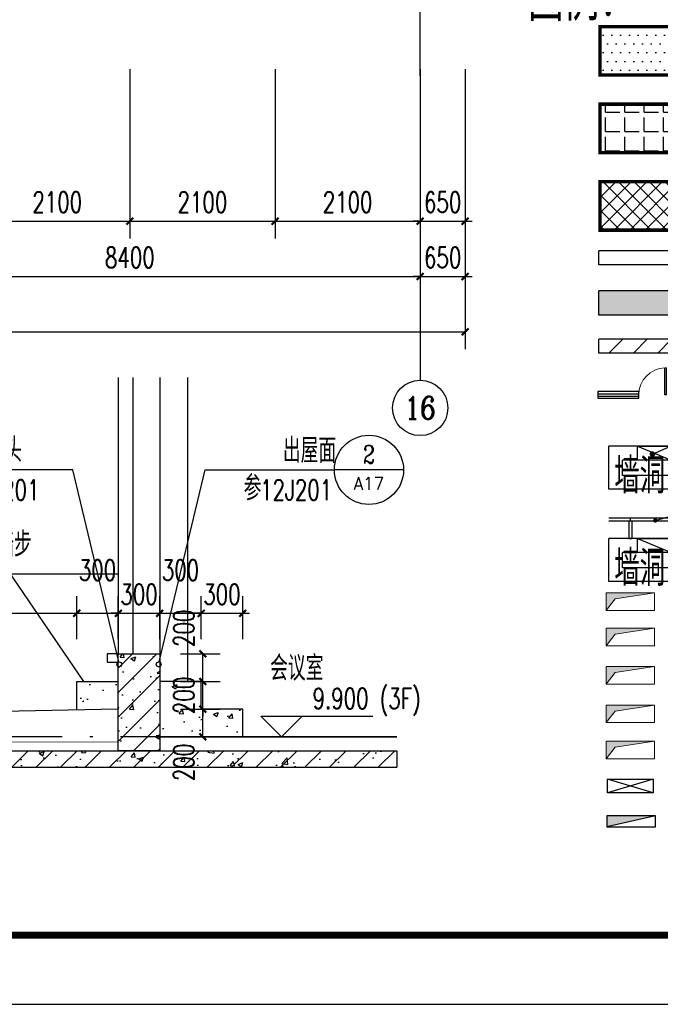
# Model space of a CAD drawing. Extents: x 797781 to 1255204, y 21234 to 1024248.
# Tile 360 of 656: x 983115 to 992381, y 350600 to 364838. Entities that reach past the tile are written whole.
import ezdxf
from ezdxf.enums import TextEntityAlignment as Align

# ---------------------------------------------------------------- set-up
doc = ezdxf.new("R2010")
doc.units = 0
doc.header["$LTSCALE"] = 1000
doc.header["$MEASUREMENT"] = 0
doc.linetypes.add('230303生产综合楼-平面图_t8$0$DASH', pattern=[0.35, 0.25, -0.1])
doc.linetypes.add('230303生产综合楼-平面图_t8$0$DOTE', pattern=[2.42, 2, -0.2, 0.02, -0.2])
for name, color, linetype in [('230303生产综合楼-平面图_t8$0$3T_WOOD', 21, 'Continuous'), ('230303生产综合楼-平面图_t8$0$A-看线', 115, 'Continuous'), ('230303生产综合楼-平面图_t8$0$AXIS', 3, 'Continuous'), ('230303生产综合楼-平面图_t8$0$AXIS_TEXT', 7, 'Continuous'), ('230303生产综合楼-平面图_t8$0$DIM_ELEV', 3, 'Continuous'), ('230303生产综合楼-平面图_t8$0$DIM_IDEN', 3, 'Continuous'), ('230303生产综合楼-平面图_t8$0$DIM_LEAD', 3, 'Continuous'), ('230303生产综合楼-平面图_t8$0$DIM_SYMB', 3, 'Continuous'), ('230303生产综合楼-平面图_t8$0$DOTE', 1, '230303生产综合楼-平面图_t8$0$DOTE'), ('230303生产综合楼-平面图_t8$0$LY_MC_section A_A$0$A31----(18)', 140, 'Continuous'), ('230303生产综合楼-平面图_t8$0$PUB_DIM', 3, 'Continuous'), ('230303生产综合楼-平面图_t8$0$PUB_HATCH', 8, 'Continuous'), ('230303生产综合楼-平面图_t8$0$PUB_TEXT', 7, 'Continuous'), ('230303生产综合楼-平面图_t8$0$PUB_TITLE', 4, 'Continuous'), ('230303生产综合楼-平面图_t8$0$SURFACE', 6, 'Continuous'), ('230303生产综合楼-平面图_t8$0$VPIPE-消防', 1, 'Continuous'), ('230303生产综合楼-平面图_t8$0$WALL', 40, 'Continuous'), ('230303生产综合楼-平面图_t8$0$WALL-MOVE', 6, 'Continuous'), ('230303生产综合楼-平面图_t8$0$板洞', 6, 'Continuous'), ('230303生产综合楼-平面图_t8$0$通风条件', 60, 'Continuous'), ('AXIS_TEXT', 7, 'Continuous'), ('CURTWALL', 4, 'Continuous'), ('EQUIP_消火栓', 7, 'Continuous'), ('PUB_HATCH', 8, 'Continuous'), ('WINDOW', 4, 'Continuous')]:
    doc.layers.add(name, color=color, linetype=linetype)
doc.layers.add('230303生产综合楼-平面图_t8$0$A-HOLE', color=75, linetype='Continuous', lineweight=18)
doc.styles.add('230303生产综合楼-平面图_t8$0$_TCH_AXIS', font='COMPLEX', dxfattribs={"bigfont": 'GBCBIG'})
doc.styles.add('230303生产综合楼-平面图_t8$0$_TCH_DIM', font='SIMPLEX', dxfattribs={"bigfont": 'GBCBIG'})
doc.styles.add('230303生产综合楼-平面图_T8$0$_TCH_DIM_T3', font='SIMPLEX', dxfattribs={"width": 0.705882, "bigfont": 'GBCBIG'})
doc.styles.add('230303生产综合楼-平面图_t8$0$_TCH_LABEL', font='COMPLEX', dxfattribs={"bigfont": 'GBCBIG'})
doc.styles.add('COMPLEX', font='COMPLEX')
doc.dimstyles.new('230303生产综合楼-平面图_T8$0$_TCH_ARCH&&100', dxfattribs={"dimtxt": 297.5, "dimasz": 100, "dimexe": 250, "dimexo": 300, "dimgap": 126.25, "dimtad": 1, "dimdec": 0, "dimzin": 0, "dimdsep": 46, "dimtxsty": '230303生产综合楼-平面图_T8$0$_TCH_DIM_T3', "dimblk": '230303生产综合楼-平面图_t8$0$_ArchTick', "dimcen": 0.09, "dimclrt": 7, "dimazin": 2, "dimtfac": 1, "dimtdec": 0, "dimtix": 1, "dimtmove": 2, "dimatfit": 3, "dimfxl": 1, "dimtolj": 1, "dimtzin": 0, "dimarcsym": 0})
doc.dimstyles.new('230303生产综合楼-平面图_T8$0$_TCH_ARCH&&50', dxfattribs={"dimtxt": 148.75, "dimasz": 50, "dimexe": 125, "dimexo": 150, "dimgap": 63.125, "dimtad": 1, "dimdec": 0, "dimzin": 0, "dimdsep": 46, "dimtxsty": '230303生产综合楼-平面图_T8$0$_TCH_DIM_T3', "dimblk": '230303生产综合楼-平面图_t8$0$_ArchTick', "dimcen": 0.09, "dimclrt": 7, "dimazin": 2, "dimtfac": 1, "dimtdec": 0, "dimtix": 1, "dimtmove": 2, "dimatfit": 3, "dimfxl": 1, "dimtolj": 1, "dimtzin": 0, "dimarcsym": 0})
pattern_1 = [(50, (-300, 0), (358.63009, -31.37607), [37.5, -412.5]), (355, (-300, 0), (-69.37567, 376.09607), [30, -330]), (100.4514, (-270.1, -2.6), (289.25469, 344.71977), [31.8701, -350.57106]), (46.1842, (-300, 100), (533.62052, -82.7595), [56.25, -618.75]), (96.6356, (-255.53, 93.1), (467.33135, 487.05894), [47.80514, -525.8565]), (351.1842, (-300, 100), (467.33097, 487.0593), [45, -495]), (21, (-250, 75), (298.45353, -201.309445), [37.5, -412.5]), (326, (-250, 75), (121.65767, 362.57502), [30, -330]), (71.4514, (-225.13, 58.22), (420.11131, 161.26525), [31.8701, -350.57106]), (37.5, (-300, 0), (6.079928, 166.446927), [0, -326, 0, -335, 0, -331.25]), (7.5, (-300, 0), (131.53477, 197.205856), [0, -191, 0, -318.5, 0, -126.25]), (327.5, (-411.5, 0), (266.911218, -11.277436), [0, -125, 0, -390, 0, -517.5]), (317.5, (-461.5, 0), (291.593085, 50.05249), [0, -162.5, 0, -259, 0, -367.5])]
pattern_2 = [(45, (0, 0), (-88.388348, 88.388348), []), (50, (0, 0), (358.63009, -31.37607), [37.5, -412.5]), (355, (0, 0), (-69.37567, 376.09607), [30, -330]), (100.4514, (29.9, -2.6), (289.25469, 344.71977), [31.8701, -350.57106]), (46.1842, (0, 100), (533.62052, -82.7595), [56.25, -618.75]), (96.6356, (44.47, 93.1), (467.33135, 487.05894), [47.80514, -525.8565]), (351.1842, (0, 100), (467.33097, 487.0593), [45, -495]), (21, (50, 75), (298.45353, -201.309445), [37.5, -412.5]), (326, (50, 75), (121.65767, 362.57502), [30, -330]), (71.4514, (74.87, 58.22), (420.11131, 161.26525), [31.8701, -350.57106]), (37.5, (0, 0), (6.079928, 166.446927), [0, -326, 0, -335, 0, -331.25]), (7.5, (0, 0), (131.53477, 197.205856), [0, -191, 0, -318.5, 0, -126.25]), (327.5, (-111.5, 0), (266.911218, -11.277436), [0, -125, 0, -390, 0, -517.5]), (317.5, (-161.5, 0), (291.593085, 50.05249), [0, -162.5, 0, -259, 0, -367.5])]

# ---------------------------------------------------------------- blocks, each defined once
blk = doc.blocks.new('$TwtSys$00000434')
for p, q in [((-0.5, 0.5), (-0.5, -0.5)), ((-0.5, -0.5), (0.5, 0.5)), ((0.5, 0.5), (-0.5, 0.5)), ((0.5, -0.5), (0.5, 0.5)), ((-0.5, -0.5), (0.5, -0.5))]:
    blk.add_line(p, q)
blk.add_solid([(0.5, -0.5), (0.5, 0.5), (-0.5, -0.5)])
blk = doc.blocks.new('$DorLib2D$00000001')
for p, q in [((0.45, 0.975), (0.5, 0.975)), ((0.45, 0), (0.45, 0.975)), ((0.5, 0), (0.5, 0.975)), ((0.5, 0), (0.45, 0))]:
    blk.add_line(p, q)
at = {"lineweight": 13}
blk.add_arc((0.475, 0), 0.975, 91.4693, 180, dxfattribs=at)
blk = doc.blocks.new('230303生产综合楼-平面图_t8$0$TL')
at = {"layer": '230303生产综合楼-平面图_t8$0$PUB_HATCH'}
for points in [[(982058, -27445), (980506, -27445), (980506, -27795), (982058, -27795)], [(980612, -31813), (981312, -31813), (980745, -31901), (980612, -32067)], [(980612, -32325), (981312, -32325), (980745, -32412), (980612, -32579)], [(980612, -32876), (981312, -32876), (980745, -32964), (980612, -33131)], [(980612, -33435), (981312, -33435), (980745, -33522), (980612, -33689)], [(980612, -33958), (981312, -33958), (980745, -34045), (980612, -34212)]]:
    blk.add_hatch(color=256, dxfattribs=at).paths.add_polyline_path(points)
h = blk.add_hatch(dxfattribs=at)
h.set_pattern_fill('普通砖', color=256, scale=100, style=0)
h.set_pattern_definition([(45, (0, 179.5), (-176.776766, 176.776766), [])])
h.paths.add_polyline_path([(982058, -28145), (980506, -28145), (980506, -28345), (982058, -28345)])
at = {"layer": 'PUB_HATCH'}
h = blk.add_hatch(dxfattribs=at)
h.set_pattern_fill('DOTS', color=256, scale=80)
h.set_pattern_definition([(0, (0, 0), (63.5, 127), [0, -127])])
h.paths.add_polyline_path([(980522, -23624), (981821, -23624), (981821, -24325), (980522, -24325)])
h = blk.add_hatch(dxfattribs=at)
h.set_pattern_fill('ANGLE', color=256, scale=80)
h.set_pattern_definition([(0, (0, 0), (0, 279.4), [203.2, -76.2]), (90, (0, 0), (-279.4, 2e-14), [203.2, -76.2])])
h.paths.add_polyline_path([(980522, -24745), (981821, -24745), (981821, -25446), (980522, -25446)])
h = blk.add_hatch(dxfattribs=at)
h.set_pattern_fill('ANSI37', color=256, scale=100)
h.set_pattern_definition([(45, (0, 944.73), (-112.253202, 112.253202), []), (135, (0, 944.73), (-112.253202, -112.253202), [])])
h.paths.add_polyline_path([(980522, -25866), (981821, -25866), (981821, -26567), (980522, -26567)])
at = {"layer": '230303生产综合楼-平面图_t8$0$3T_WOOD'}
blk.add_lwpolyline([(980965, -30778), (980965, -30728)], dxfattribs=at)
blk.add_lwpolyline([(980940, -31028), (980990, -31028), (980990, -30778), (980940, -30778)], close=True, dxfattribs=at)
at = {"layer": '230303生产综合楼-平面图_t8$0$A-HOLE'}
for points in [[(981312, -31813), (980745, -31901), (980612, -32067), (980612, -31813), (981312, -31813), (981312, -32067), (980612, -32067)], [(981312, -32325), (980745, -32412), (980612, -32579), (980612, -32325), (981312, -32325), (981312, -32579), (980612, -32579)], [(981312, -32876), (980745, -32964), (980612, -33131), (980612, -32876), (981312, -32876), (981312, -33131), (980612, -33131)], [(981312, -33435), (980745, -33522), (980612, -33689), (980612, -33435), (981312, -33435), (981312, -33689), (980612, -33689)], [(981312, -33958), (980745, -34045), (980612, -34212), (980612, -33958), (981312, -33958), (981312, -34212), (980612, -34212)]]:
    blk.add_lwpolyline(points, dxfattribs=at)
at = {"layer": '230303生产综合楼-平面图_t8$0$DIM_LEAD'}
for p, q in [((981282, -29806), (981784, -29583)), ((981323, -30765), (981819, -30627))]:
    blk.add_line(p, q, dxfattribs=at)
for points, const_width in [([(981263, -29814, 1), (981300, -29798, 1)], 40), ([(981308, -30769, 1), (981338, -30761, 1)], 32)]:
    blk.add_lwpolyline(points, format="xyb", close=True, dxfattribs=dict(at, const_width=const_width))
at = {"layer": '230303生产综合楼-平面图_t8$0$PUB_HATCH', "color": 2, "linetype": '230303生产综合楼-平面图_t8$0$DASH', "const_width": 50}
for points in [[(980522, -23624), (981821, -23624), (981821, -24325), (980522, -24325)], [(980522, -24745), (981821, -24745), (981821, -25446), (980522, -25446)], [(980522, -25866), (981821, -25866), (981821, -26567), (980522, -26567)]]:
    blk.add_lwpolyline(points, close=True, dxfattribs=at)
at = {"layer": '230303生产综合楼-平面图_t8$0$VPIPE-消防', "ltscale": 1.5}
for p, q in [((981292, -34706), (980632, -34506)), ((981292, -34506), (980632, -34706))]:
    blk.add_line(p, q, dxfattribs=at)
blk.add_lwpolyline([(981292, -34706), (980632, -34706), (980632, -34506), (981292, -34506)], close=True, dxfattribs=at)
at = {"layer": '230303生产综合楼-平面图_t8$0$WALL'}
for p, q in [((982058, -26867), (980506, -26867)), ((980506, -27067), (980506, -26867)), ((982058, -27067), (980506, -27067)), ((982058, -27445), (980506, -27445)), ((980506, -27795), (980506, -27445)), ((982058, -27795), (980506, -27795)), ((980651, -30313), (980651, -29692)), ((981919, -29692), (980651, -29692)), ((980851, -30113), (980851, -29892)), ((981719, -29892), (980851, -29892)), ((981719, -30113), (980851, -30113)), ((981919, -30313), (980651, -30313)), ((980651, -31650), (980651, -31028)), ((981919, -31028), (980651, -31028)), ((980851, -31450), (980851, -31228)), ((981719, -31228), (980851, -31228)), ((981719, -31450), (980851, -31450)), ((981919, -31650), (980651, -31650))]:
    blk.add_line(p, q, dxfattribs=at)
at = {"layer": '230303生产综合楼-平面图_t8$0$WALL-MOVE'}
for p, q in [((982058, -28145), (980506, -28145)), ((980506, -28345), (980506, -28145)), ((982058, -28345), (980506, -28345))]:
    blk.add_line(p, q, dxfattribs=at)
at = {"layer": '230303生产综合楼-平面图_t8$0$通风条件'}
for points in [[(981555, -29692), (981555, -29892), (981065, -29892), (981065, -29692)], [(981555, -31028), (981555, -31228), (981065, -31228), (981065, -31028)]]:
    blk.add_lwpolyline(points, close=True, dxfattribs=at)
for points in [[(981065, -29692), (981555, -29892)], [(981065, -31028), (981555, -31228)]]:
    blk.add_lwpolyline(points, dxfattribs=at)
at = {"layer": 'CURTWALL'}
for p, q in [((981083, -28899), (980491, -28899)), ((980491, -28899), (980491, -28999)), ((981083, -28999), (981083, -28899)), ((980491, -28932), (981083, -28932)), ((980491, -28966), (981083, -28966)), ((980491, -28999), (981083, -28999))]:
    blk.add_line(p, q, dxfattribs=at)
for points in [[(980651, -30728), (981919, -30728)], [(981919, -30778), (980651, -30778)]]:
    blk.add_lwpolyline(points, dxfattribs=at)
at = {"layer": 'EQUIP_消火栓', "xscale": -700, "yscale": -160, "zscale": 700, "rotation": 5.9033e-12}
blk.add_blockref('$TwtSys$00000434', (980974, -35116), dxfattribs=at)
at = {"layer": 'WINDOW', "xscale": 400, "yscale": 400, "zscale": 400}
blk.add_blockref('$DorLib2D$00000001', (981283, -28949), dxfattribs=at)
at = {"layer": '230303生产综合楼-平面图_t8$0$PUB_TEXT', "style": '230303生产综合楼-平面图_t8$0$_TCH_DIM'}
for s, height, p in [('图例：', 714.9, (979484, -23541)), ('墙洞', 510.6, (980730, -30375)), ('墙洞', 510.6, (980730, -31711))]:
    blk.add_text(s, height=height, dxfattribs=at).set_placement(p)
blk = doc.blocks.new('230303生产综合楼-平面图_t8$0$_ArchTick')
at = {"color": 0, "linetype": 'ByBlock', "const_width": 0.3}
blk.add_lwpolyline([(-0.5, -0.5), (0.5, 0.5)], dxfattribs=at)
blk = doc.blocks.new('*D6349')
at = {"layer": '230303生产综合楼-平面图_t8$0$PUB_DIM', "color": 0, "lineweight": -2, "transparency": 16777216}
for p, q in [((1007538.5, 179386.1), (1007538.5, 179698.4)), ((1007838.5, 179386.1), (1007838.5, 179698.4)), ((1007538.5, 179573.4), (1007488.5, 179573.4)), ((1007538.5, 179573.4), (1007838.5, 179573.4)), ((1007838.5, 179573.4), (1007888.5, 179573.4))]:
    blk.add_line(p, q, dxfattribs=at)
at = {"layer": 'Defpoints', "color": 0, "transparency": 16777216}
for p in [(1007838.5, 179573.4), (1007538.5, 179236.1), (1007838.5, 179236.1)]:
    blk.add_point(p, dxfattribs=at)
at = {"layer": '230303生产综合楼-平面图_t8$0$PUB_DIM', "color": 0, "lineweight": -2, "transparency": 16777216, "xscale": 50, "yscale": 50, "zscale": 50}
blk.add_blockref('230303生产综合楼-平面图_t8$0$_ArchTick', (1007538.5, 179573.4), dxfattribs=at)
at = {"layer": '230303生产综合楼-平面图_t8$0$PUB_DIM', "color": 0, "lineweight": -2, "transparency": 16777216, "xscale": 50, "yscale": 50, "zscale": 50, "rotation": 180}
blk.add_blockref('230303生产综合楼-平面图_t8$0$_ArchTick', (1007838.5, 179573.4), dxfattribs=at)
at = {"layer": '230303生产综合楼-平面图_t8$0$PUB_DIM', "color": 7, "transparency": 16777216, "insert": (1007688.5, 179710.9), "char_height": 148.75, "attachment_point": 5, "style": '230303生产综合楼-平面图_T8$0$_TCH_DIM_T3'}
blk.add_mtext('\\A1;300', dxfattribs=at)
blk = doc.blocks.new('*D6350')
at = {"layer": '230303生产综合楼-平面图_t8$0$PUB_DIM', "color": 0, "lineweight": -2, "transparency": 16777216}
for p, q in [((1007238.5, 179386.1), (1007238.5, 179698.4)), ((1007538.5, 179386.1), (1007538.5, 179698.4)), ((1007238.5, 179573.4), (1007538.5, 179573.4))]:
    blk.add_line(p, q, dxfattribs=at)
at = {"layer": 'Defpoints', "color": 0, "transparency": 16777216}
for p in [(1007538.5, 179573.4), (1007238.5, 179236.1), (1007538.5, 179236.1)]:
    blk.add_point(p, dxfattribs=at)
at = {"layer": '230303生产综合楼-平面图_t8$0$PUB_DIM', "color": 0, "lineweight": -2, "transparency": 16777216, "xscale": 50, "yscale": 50, "zscale": 50, "rotation": 180}
blk.add_blockref('230303生产综合楼-平面图_t8$0$_ArchTick', (1007238.5, 179573.4), dxfattribs=at)
at = {"layer": '230303生产综合楼-平面图_t8$0$PUB_DIM', "color": 0, "lineweight": -2, "transparency": 16777216, "xscale": 50, "yscale": 50, "zscale": 50}
blk.add_blockref('230303生产综合楼-平面图_t8$0$_ArchTick', (1007538.5, 179573.4), dxfattribs=at)
at = {"layer": '230303生产综合楼-平面图_t8$0$PUB_DIM', "color": 7, "transparency": 16777216, "insert": (1007388.5, 179885.9), "char_height": 148.75, "attachment_point": 5, "style": '230303生产综合楼-平面图_T8$0$_TCH_DIM_T3'}
blk.add_mtext('\\A1;300', dxfattribs=at)
blk = doc.blocks.new('*D6351')
at = {"layer": '230303生产综合楼-平面图_t8$0$PUB_DIM', "color": 0, "lineweight": -2, "transparency": 16777216}
for p, q in [((1006938.5, 179386.1), (1006938.5, 179698.4)), ((1007238.5, 179386.1), (1007238.5, 179698.4)), ((1006938.5, 179573.4), (1006888.5, 179573.4)), ((1006938.5, 179573.4), (1007238.5, 179573.4)), ((1007238.5, 179573.4), (1007288.5, 179573.4))]:
    blk.add_line(p, q, dxfattribs=at)
at = {"layer": 'Defpoints', "color": 0, "transparency": 16777216}
for p in [(1007238.5, 179573.4), (1006938.5, 179236.1), (1007238.5, 179236.1)]:
    blk.add_point(p, dxfattribs=at)
at = {"layer": '230303生产综合楼-平面图_t8$0$PUB_DIM', "color": 0, "lineweight": -2, "transparency": 16777216, "xscale": 50, "yscale": 50, "zscale": 50}
blk.add_blockref('230303生产综合楼-平面图_t8$0$_ArchTick', (1006938.5, 179573.4), dxfattribs=at)
at = {"layer": '230303生产综合楼-平面图_t8$0$PUB_DIM', "color": 0, "lineweight": -2, "transparency": 16777216, "xscale": 50, "yscale": 50, "zscale": 50, "rotation": 180}
blk.add_blockref('230303生产综合楼-平面图_t8$0$_ArchTick', (1007238.5, 179573.4), dxfattribs=at)
at = {"layer": '230303生产综合楼-平面图_t8$0$PUB_DIM', "color": 7, "transparency": 16777216, "insert": (1007088.5, 179710.9), "char_height": 148.75, "attachment_point": 5, "style": '230303生产综合楼-平面图_T8$0$_TCH_DIM_T3'}
blk.add_mtext('\\A1;300', dxfattribs=at)
blk = doc.blocks.new('*D6352')
at = {"layer": '230303生产综合楼-平面图_t8$0$PUB_DIM', "color": 0, "lineweight": -2, "transparency": 16777216}
for p, q in [((1006638.5, 179386.1), (1006638.5, 179698.4)), ((1006938.5, 179386.1), (1006938.5, 179698.4)), ((1006638.5, 179573.4), (1006938.5, 179573.4))]:
    blk.add_line(p, q, dxfattribs=at)
at = {"layer": 'Defpoints', "color": 0, "transparency": 16777216}
for p in [(1006938.5, 179573.4), (1006638.5, 179236.1), (1006938.5, 179236.1)]:
    blk.add_point(p, dxfattribs=at)
at = {"layer": '230303生产综合楼-平面图_t8$0$PUB_DIM', "color": 0, "lineweight": -2, "transparency": 16777216, "xscale": 50, "yscale": 50, "zscale": 50, "rotation": 180}
blk.add_blockref('230303生产综合楼-平面图_t8$0$_ArchTick', (1006638.5, 179573.4), dxfattribs=at)
at = {"layer": '230303生产综合楼-平面图_t8$0$PUB_DIM', "color": 0, "lineweight": -2, "transparency": 16777216, "xscale": 50, "yscale": 50, "zscale": 50}
blk.add_blockref('230303生产综合楼-平面图_t8$0$_ArchTick', (1006938.5, 179573.4), dxfattribs=at)
at = {"layer": '230303生产综合楼-平面图_t8$0$PUB_DIM', "color": 7, "transparency": 16777216, "insert": (1006788.5, 179885.9), "char_height": 148.75, "attachment_point": 5, "style": '230303生产综合楼-平面图_T8$0$_TCH_DIM_T3'}
blk.add_mtext('\\A1;300', dxfattribs=at)
blk = doc.blocks.new('*D6353')
at = {"layer": '230303生产综合楼-平面图_t8$0$PUB_DIM', "color": 0, "lineweight": -2, "transparency": 16777216}
for p, q in [((1003938.5, 179386.1), (1003938.5, 179698.4)), ((1006638.5, 179386.1), (1006638.5, 179698.4)), ((1003938.5, 179573.4), (1006638.5, 179573.4))]:
    blk.add_line(p, q, dxfattribs=at)
at = {"layer": 'Defpoints', "color": 0, "transparency": 16777216}
for p in [(1006638.5, 179573.4), (1003938.5, 179236.1), (1006638.5, 179236.1)]:
    blk.add_point(p, dxfattribs=at)
at = {"layer": '230303生产综合楼-平面图_t8$0$PUB_DIM', "color": 0, "lineweight": -2, "transparency": 16777216, "xscale": 50, "yscale": 50, "zscale": 50, "rotation": 180}
blk.add_blockref('230303生产综合楼-平面图_t8$0$_ArchTick', (1003938.5, 179573.4), dxfattribs=at)
at = {"layer": '230303生产综合楼-平面图_t8$0$PUB_DIM', "color": 0, "lineweight": -2, "transparency": 16777216, "xscale": 50, "yscale": 50, "zscale": 50}
blk.add_blockref('230303生产综合楼-平面图_t8$0$_ArchTick', (1006638.5, 179573.4), dxfattribs=at)
at = {"layer": '230303生产综合楼-平面图_t8$0$PUB_DIM', "color": 7, "transparency": 16777216, "insert": (1005288.5, 179710.9), "char_height": 148.75, "attachment_point": 5, "style": '230303生产综合楼-平面图_T8$0$_TCH_DIM_T3'}
blk.add_mtext('\\A1;2700', dxfattribs=at)
blk = doc.blocks.new('*D6354')
at = {"layer": '230303生产综合楼-平面图_t8$0$PUB_DIM', "color": 0, "lineweight": -2, "transparency": 16777216}
for p, q in [((1007388.5, 178880.1), (1007675.2, 178880.1)), ((1007550.2, 178680.1), (1007550.2, 178880.1)), ((1007388.5, 178680.1), (1007675.2, 178680.1))]:
    blk.add_line(p, q, dxfattribs=at)
at = {"layer": 'Defpoints', "color": 0, "transparency": 16777216}
for p in [(1007238.5, 178880.1), (1007550.2, 178880.1), (1007238.5, 178680.1)]:
    blk.add_point(p, dxfattribs=at)
at = {"layer": '230303生产综合楼-平面图_t8$0$PUB_DIM', "color": 0, "lineweight": -2, "transparency": 16777216, "xscale": 50, "yscale": 50, "zscale": 50}
for p, rotation in [((1007550.2, 178880.1), 90), ((1007550.2, 178680.1), 270)]:
    blk.add_blockref('230303生产综合楼-平面图_t8$0$_ArchTick', p, dxfattribs=dict(at, rotation=rotation))
at = {"layer": '230303生产综合楼-平面图_t8$0$PUB_DIM', "color": 7, "transparency": 16777216, "insert": (1007412.7, 178495.1), "char_height": 148.75, "attachment_point": 5, "rotation": 90, "style": '230303生产综合楼-平面图_T8$0$_TCH_DIM_T3'}
blk.add_mtext('\\A1;200', dxfattribs=at)
blk = doc.blocks.new('*D6355')
at = {"layer": '230303生产综合楼-平面图_t8$0$PUB_DIM', "color": 0, "lineweight": -2, "transparency": 16777216}
for p, q in [((1007550.2, 179080.1), (1007550.2, 179130.1)), ((1007388.5, 179080.1), (1007675.2, 179080.1)), ((1007550.2, 178880.1), (1007550.2, 179080.1)), ((1007388.5, 178880.1), (1007675.2, 178880.1)), ((1007550.2, 178880.1), (1007550.2, 178830.1))]:
    blk.add_line(p, q, dxfattribs=at)
at = {"layer": 'Defpoints', "color": 0, "transparency": 16777216}
for p in [(1007238.5, 179080.1), (1007550.2, 179080.1), (1007238.5, 178880.1)]:
    blk.add_point(p, dxfattribs=at)
at = {"layer": '230303生产综合楼-平面图_t8$0$PUB_DIM', "color": 0, "lineweight": -2, "transparency": 16777216, "xscale": 50, "yscale": 50, "zscale": 50}
for p, rotation in [((1007550.2, 179080.1), 270), ((1007550.2, 178880.1), 90)]:
    blk.add_blockref('230303生产综合楼-平面图_t8$0$_ArchTick', p, dxfattribs=dict(at, rotation=rotation))
at = {"layer": '230303生产综合楼-平面图_t8$0$PUB_DIM', "color": 7, "transparency": 16777216, "insert": (1007412.7, 178980.1), "char_height": 148.75, "attachment_point": 5, "rotation": 90, "style": '230303生产综合楼-平面图_T8$0$_TCH_DIM_T3'}
blk.add_mtext('\\A1;200', dxfattribs=at)
blk = doc.blocks.new('*D6356')
at = {"layer": '230303生产综合楼-平面图_t8$0$PUB_DIM', "color": 0, "lineweight": -2, "transparency": 16777216}
for p, q in [((1007388.5, 179280.1), (1007675.2, 179280.1)), ((1007550.2, 179080.1), (1007550.2, 179280.1)), ((1007388.5, 179080.1), (1007675.2, 179080.1))]:
    blk.add_line(p, q, dxfattribs=at)
at = {"layer": 'Defpoints', "color": 0, "transparency": 16777216}
for p in [(1007238.5, 179280.1), (1007550.2, 179280.1), (1007238.5, 179080.1)]:
    blk.add_point(p, dxfattribs=at)
at = {"layer": '230303生产综合楼-平面图_t8$0$PUB_DIM', "color": 0, "lineweight": -2, "transparency": 16777216, "xscale": 50, "yscale": 50, "zscale": 50}
for p, rotation in [((1007550.2, 179280.1), 90), ((1007550.2, 179080.1), 270)]:
    blk.add_blockref('230303生产综合楼-平面图_t8$0$_ArchTick', p, dxfattribs=dict(at, rotation=rotation))
at = {"layer": '230303生产综合楼-平面图_t8$0$PUB_DIM', "color": 7, "transparency": 16777216, "insert": (1007412.7, 179465.1), "char_height": 148.75, "attachment_point": 5, "rotation": 90, "style": '230303生产综合楼-平面图_T8$0$_TCH_DIM_T3'}
blk.add_mtext('\\A1;200', dxfattribs=at)
blk = doc.blocks.new('*D2091')
at = {"layer": '230303生产综合楼-平面图_t8$0$AXIS', "color": 0, "lineweight": -2, "transparency": 16777216}
for p, q in [((982608, 364124), (982608, 361674)), ((984708, 364124), (984708, 361674)), ((982608, 361924), (984708, 361924))]:
    blk.add_line(p, q, dxfattribs=at)
at = {"layer": 'Defpoints', "color": 0, "transparency": 16777216}
for p in [(982608, 364424), (984708, 364424), (984708, 361924)]:
    blk.add_point(p, dxfattribs=at)
at = {"layer": '230303生产综合楼-平面图_t8$0$AXIS', "color": 0, "lineweight": -2, "transparency": 16777216, "xscale": 100, "yscale": 100, "zscale": 100, "rotation": 180}
blk.add_blockref('230303生产综合楼-平面图_t8$0$_ArchTick', (982608, 361924), dxfattribs=at)
at = {"layer": '230303生产综合楼-平面图_t8$0$AXIS', "color": 0, "lineweight": -2, "transparency": 16777216, "xscale": 100, "yscale": 100, "zscale": 100}
blk.add_blockref('230303生产综合楼-平面图_t8$0$_ArchTick', (984708, 361924), dxfattribs=at)
at = {"layer": '230303生产综合楼-平面图_t8$0$AXIS', "color": 7, "transparency": 16777216, "insert": (983658, 362199), "char_height": 297.5, "attachment_point": 5, "style": '230303生产综合楼-平面图_T8$0$_TCH_DIM_T3'}
blk.add_mtext('\\A1;2100', dxfattribs=at)
blk = doc.blocks.new('*D2092')
at = {"layer": '230303生产综合楼-平面图_t8$0$AXIS', "color": 0, "lineweight": -2, "transparency": 16777216}
for p, q in [((984708, 364124), (984708, 361674)), ((986808, 364124), (986808, 361674)), ((984708, 361924), (986808, 361924))]:
    blk.add_line(p, q, dxfattribs=at)
at = {"layer": 'Defpoints', "color": 0, "transparency": 16777216}
for p in [(984708, 364424), (986808, 364424), (986808, 361924)]:
    blk.add_point(p, dxfattribs=at)
at = {"layer": '230303生产综合楼-平面图_t8$0$AXIS', "color": 0, "lineweight": -2, "transparency": 16777216, "xscale": 100, "yscale": 100, "zscale": 100, "rotation": 180}
blk.add_blockref('230303生产综合楼-平面图_t8$0$_ArchTick', (984708, 361924), dxfattribs=at)
at = {"layer": '230303生产综合楼-平面图_t8$0$AXIS', "color": 0, "lineweight": -2, "transparency": 16777216, "xscale": 100, "yscale": 100, "zscale": 100}
blk.add_blockref('230303生产综合楼-平面图_t8$0$_ArchTick', (986808, 361924), dxfattribs=at)
at = {"layer": '230303生产综合楼-平面图_t8$0$AXIS', "color": 7, "transparency": 16777216, "insert": (985758, 362199), "char_height": 297.5, "attachment_point": 5, "style": '230303生产综合楼-平面图_T8$0$_TCH_DIM_T3'}
blk.add_mtext('\\A1;2100', dxfattribs=at)
blk = doc.blocks.new('*D2093')
at = {"layer": '230303生产综合楼-平面图_t8$0$AXIS', "color": 0, "lineweight": -2, "transparency": 16777216}
for p, q in [((986808, 364124), (986808, 361674)), ((988908, 364124), (988908, 361674)), ((986808, 361924), (988908, 361924))]:
    blk.add_line(p, q, dxfattribs=at)
at = {"layer": 'Defpoints', "color": 0, "transparency": 16777216}
for p in [(986808, 364424), (988908, 364424), (988908, 361924)]:
    blk.add_point(p, dxfattribs=at)
at = {"layer": '230303生产综合楼-平面图_t8$0$AXIS', "color": 0, "lineweight": -2, "transparency": 16777216, "xscale": 100, "yscale": 100, "zscale": 100, "rotation": 180}
blk.add_blockref('230303生产综合楼-平面图_t8$0$_ArchTick', (986808, 361924), dxfattribs=at)
at = {"layer": '230303生产综合楼-平面图_t8$0$AXIS', "color": 0, "lineweight": -2, "transparency": 16777216, "xscale": 100, "yscale": 100, "zscale": 100}
blk.add_blockref('230303生产综合楼-平面图_t8$0$_ArchTick', (988908, 361924), dxfattribs=at)
at = {"layer": '230303生产综合楼-平面图_t8$0$AXIS', "color": 7, "transparency": 16777216, "insert": (987858, 362199), "char_height": 297.5, "attachment_point": 5, "style": '230303生产综合楼-平面图_T8$0$_TCH_DIM_T3'}
blk.add_mtext('\\A1;2100', dxfattribs=at)
blk = doc.blocks.new('*D2094')
at = {"layer": '230303生产综合楼-平面图_t8$0$AXIS', "color": 0, "lineweight": -2, "transparency": 16777216}
for p, q in [((988908, 364124), (988908, 361674)), ((989558, 364124), (989558, 361674)), ((988908, 361924), (988808, 361924)), ((988908, 361924), (989558, 361924)), ((989558, 361924), (989658, 361924))]:
    blk.add_line(p, q, dxfattribs=at)
at = {"layer": 'Defpoints', "color": 0, "transparency": 16777216}
for p in [(988908, 364424), (989558, 364424), (989558, 361924)]:
    blk.add_point(p, dxfattribs=at)
at = {"layer": '230303生产综合楼-平面图_t8$0$AXIS', "color": 0, "lineweight": -2, "transparency": 16777216, "xscale": 100, "yscale": 100, "zscale": 100}
blk.add_blockref('230303生产综合楼-平面图_t8$0$_ArchTick', (988908, 361924), dxfattribs=at)
at = {"layer": '230303生产综合楼-平面图_t8$0$AXIS', "color": 0, "lineweight": -2, "transparency": 16777216, "xscale": 100, "yscale": 100, "zscale": 100, "rotation": 180}
blk.add_blockref('230303生产综合楼-平面图_t8$0$_ArchTick', (989558, 361924), dxfattribs=at)
at = {"layer": '230303生产综合楼-平面图_t8$0$AXIS', "color": 7, "transparency": 16777216, "insert": (989233, 362199), "char_height": 297.5, "attachment_point": 5, "style": '230303生产综合楼-平面图_T8$0$_TCH_DIM_T3'}
blk.add_mtext('\\A1;650', dxfattribs=at)
blk = doc.blocks.new('*D2134')
at = {"layer": '230303生产综合楼-平面图_t8$0$AXIS', "color": 0, "lineweight": -2, "transparency": 16777216}
for p, q in [((980508, 363324), (980508, 360874)), ((988908, 363324), (988908, 360874)), ((980508, 361124), (988908, 361124))]:
    blk.add_line(p, q, dxfattribs=at)
at = {"layer": 'Defpoints', "color": 0, "transparency": 16777216}
for p in [(980508, 363624), (988908, 363624), (988908, 361124)]:
    blk.add_point(p, dxfattribs=at)
at = {"layer": '230303生产综合楼-平面图_t8$0$AXIS', "color": 0, "lineweight": -2, "transparency": 16777216, "xscale": 100, "yscale": 100, "zscale": 100, "rotation": 180}
blk.add_blockref('230303生产综合楼-平面图_t8$0$_ArchTick', (980508, 361124), dxfattribs=at)
at = {"layer": '230303生产综合楼-平面图_t8$0$AXIS', "color": 0, "lineweight": -2, "transparency": 16777216, "xscale": 100, "yscale": 100, "zscale": 100}
blk.add_blockref('230303生产综合楼-平面图_t8$0$_ArchTick', (988908, 361124), dxfattribs=at)
at = {"layer": '230303生产综合楼-平面图_t8$0$AXIS', "color": 7, "transparency": 16777216, "insert": (984708, 361399), "char_height": 297.5, "attachment_point": 5, "style": '230303生产综合楼-平面图_T8$0$_TCH_DIM_T3'}
blk.add_mtext('\\A1;8400', dxfattribs=at)
blk = doc.blocks.new('*D2135')
at = {"layer": '230303生产综合楼-平面图_t8$0$AXIS', "color": 0, "lineweight": -2, "transparency": 16777216}
for p, q in [((988908, 363324), (988908, 360874)), ((989558, 363324), (989558, 360874)), ((988908, 361124), (988808, 361124)), ((988908, 361124), (989558, 361124)), ((989558, 361124), (989658, 361124))]:
    blk.add_line(p, q, dxfattribs=at)
at = {"layer": 'Defpoints', "color": 0, "transparency": 16777216}
for p in [(988908, 363624), (989558, 363624), (989558, 361124)]:
    blk.add_point(p, dxfattribs=at)
at = {"layer": '230303生产综合楼-平面图_t8$0$AXIS', "color": 0, "lineweight": -2, "transparency": 16777216, "xscale": 100, "yscale": 100, "zscale": 100}
blk.add_blockref('230303生产综合楼-平面图_t8$0$_ArchTick', (988908, 361124), dxfattribs=at)
at = {"layer": '230303生产综合楼-平面图_t8$0$AXIS', "color": 0, "lineweight": -2, "transparency": 16777216, "xscale": 100, "yscale": 100, "zscale": 100, "rotation": 180}
blk.add_blockref('230303生产综合楼-平面图_t8$0$_ArchTick', (989558, 361124), dxfattribs=at)
at = {"layer": '230303生产综合楼-平面图_t8$0$AXIS', "color": 7, "transparency": 16777216, "insert": (989233, 361399), "char_height": 297.5, "attachment_point": 5, "style": '230303生产综合楼-平面图_T8$0$_TCH_DIM_T3'}
blk.add_mtext('\\A1;650', dxfattribs=at)
blk = doc.blocks.new('*D2136')
at = {"layer": '230303生产综合楼-平面图_t8$0$AXIS', "color": 0, "lineweight": -2, "transparency": 16777216}
for p, q in [((895858, 363324), (895858, 360074)), ((989558, 363324), (989558, 360074)), ((895858, 360324), (989558, 360324))]:
    blk.add_line(p, q, dxfattribs=at)
at = {"layer": 'Defpoints', "color": 0, "transparency": 16777216}
for p in [(895858, 363624), (989558, 363624), (989558, 360324)]:
    blk.add_point(p, dxfattribs=at)
at = {"layer": '230303生产综合楼-平面图_t8$0$AXIS', "color": 0, "lineweight": -2, "transparency": 16777216, "xscale": 100, "yscale": 100, "zscale": 100, "rotation": 180}
blk.add_blockref('230303生产综合楼-平面图_t8$0$_ArchTick', (895858, 360324), dxfattribs=at)
at = {"layer": '230303生产综合楼-平面图_t8$0$AXIS', "color": 0, "lineweight": -2, "transparency": 16777216, "xscale": 100, "yscale": 100, "zscale": 100}
blk.add_blockref('230303生产综合楼-平面图_t8$0$_ArchTick', (989558, 360324), dxfattribs=at)
at = {"layer": '230303生产综合楼-平面图_t8$0$AXIS', "color": 7, "transparency": 16777216, "insert": (942708, 360599), "char_height": 297.5, "attachment_point": 5, "style": '230303生产综合楼-平面图_T8$0$_TCH_DIM_T3'}
blk.add_mtext('\\A1;93700', dxfattribs=at)
blk = doc.blocks.new('_AXISO')
blk.add_circle((0, 0), 0.5)
at = {"layer": 'AXIS_TEXT', "style": 'COMPLEX', "width": 1.041667}
blk.add_attdef('A', text='', height=0.56, dxfattribs=at).set_placement((-0.25, -0.28), (0.25, -0.28), align=Align.FIT)
blk = doc.blocks.new('230303生产综合楼-平面图_t8$0$QWEQW')
at = {"layer": '230303生产综合楼-平面图_t8$0$PUB_HATCH'}
h = blk.add_hatch(dxfattribs=at)
h.set_pattern_fill('钢筋混凝土', color=256, scale=50)
h.set_pattern_definition([(45, (-300, 0), (-88.388348, 88.388348), []), (50, (-300, 0), (358.63009, -31.37607), [37.5, -412.5]), (355, (-300, 0), (-69.37567, 376.09607), [30, -330]), (100.4514, (-270.1, -2.6), (289.25469, 344.71977), [31.8701, -350.57106]), (46.1842, (-300, 100), (533.62052, -82.7595), [56.25, -618.75]), (96.6356, (-255.53, 93.1), (467.33135, 487.05894), [47.80514, -525.8565]), (351.1842, (-300, 100), (467.33097, 487.0593), [45, -495]), (21, (-250, 75), (298.45353, -201.309445), [37.5, -412.5]), (326, (-250, 75), (121.65767, 362.57502), [30, -330]), (71.4514, (-225.13, 58.22), (420.11131, 161.26525), [31.8701, -350.57106]), (37.5, (-300, 0), (6.079928, 166.446927), [0, -326, 0, -335, 0, -331.25]), (7.5, (-300, 0), (131.53477, 197.205856), [0, -191, 0, -318.5, 0, -126.25]), (327.5, (-411.5, 0), (266.911218, -11.277436), [0, -125, 0, -390, 0, -517.5]), (317.5, (-461.5, 0), (291.593085, 50.05249), [0, -162.5, 0, -259, 0, -367.5])])
h.paths.add_polyline_path([(1007238.5, 178580.1), (1006938.5, 178580.1), (1006938.5, 179280.1), (1007238.5, 179280.1)])
h = blk.add_hatch(dxfattribs=at)
h.set_pattern_fill('混凝土', color=256, scale=50)
h.set_pattern_definition(pattern_1)
h.paths.add_polyline_path([(1006933.5, 179080.1), (1006638.5, 179080.1), (1006638.3, 178932.8), (1006933.3, 178938.7)])
h = blk.add_hatch(dxfattribs=at)
h.set_pattern_fill('混凝土', color=256, scale=50)
h.set_pattern_definition(pattern_1)
h.paths.add_polyline_path([(1007838.5, 178880.1), (1007538.5, 178880.1), (1007538.5, 179080.1), (1007238.5, 179080.1), (1007238.5, 178680.1), (1007841.8, 178680.1)])
h.paths.add_polyline_path([(1007538.5, 178879.7), (1007238.5, 179030.1)], flags=16)
h = blk.add_hatch(dxfattribs=at)
h.set_pattern_fill('钢筋混凝土', color=256, scale=50, style=0)
h.set_pattern_definition(pattern_2)
h.paths.add_polyline_path([(1003788.5, 178500.1), (1003988.5, 178460.1), (1007238.5, 178460.1), (1007238.5, 178580.1), (1003788.5, 178580.1)])
h = blk.add_hatch(dxfattribs=at)
h.set_pattern_fill('钢筋混凝土', color=256, scale=50, style=0)
h.set_pattern_definition(pattern_2)
h.paths.add_polyline_path([(1007238.5, 178580.1), (1007238.5, 178460.1), (1008953.8, 178460.1), (1008953.8, 178580.1)])
at = {"color": 6, "const_width": 5}
blk.add_lwpolyline([(1003369.9, 178642.6), (1006933.5, 178642.6), (1006933.5, 179220.1)], dxfattribs=at)
blk.add_lwpolyline([(1003369.9, 178811.5), (1006933.5, 178882.7)])
at = {"layer": '230303生产综合楼-平面图_t8$0$A-看线'}
for points in [[(1007438.5, 181278.2), (1007438.5, 179080.1)], [(1003369.9, 179860.1), (1006938.5, 179860.1)]]:
    blk.add_lwpolyline(points, dxfattribs=at)
at = {"layer": '230303生产综合楼-平面图_t8$0$DIM_ELEV'}
for p, q in [((1008118.8, 178680.1), (1007968.8, 178830.1)), ((1007968.8, 178830.1), (1008778.8, 178830.1)), ((1008118.8, 178680.1), (1008268.8, 178830.1)), ((1007768.8, 178680.1), (1008268.8, 178680.1))]:
    blk.add_line(p, q, dxfattribs=at)
at = {"layer": '230303生产综合楼-平面图_t8$0$DIM_IDEN'}
for p, q in [((1006610.4, 180610.7), (1005675.3, 180610.7)), ((1006942.4, 179221.6), (1006610.4, 180610.7)), ((1007234.6, 179221.6), (1007566.5, 180610.7)), ((1007566.5, 180610.7), (1008501.7, 180610.7)), ((1009001.7, 180610.7), (1008501.7, 180610.7))]:
    blk.add_line(p, q, dxfattribs=at)
for centre, radius in [((1008751.7, 180610.7), 250), ((1006946.4, 179204.7), 17.3), ((1007230.5, 179204.7), 17.3)]:
    blk.add_circle(centre, radius, dxfattribs=at)
at = {"layer": '230303生产综合楼-平面图_t8$0$DIM_SYMB'}
blk.add_lwpolyline([(1005384.3, 179928.3), (1006107.7, 179928.3), (1006688.1, 179080.1)], dxfattribs=at)
at = {"layer": '230303生产综合楼-平面图_t8$0$DOTE'}
blk.add_line((1008953.8, 178680.1), (1003369.9, 178680.1), dxfattribs=at)
at = {"layer": '230303生产综合楼-平面图_t8$0$LY_MC_section A_A$0$A31----(18)'}
for p, q in [((1006938.5, 181278.2), (1006938.5, 179280.1)), ((1007043.5, 181278.2), (1007043.5, 179280.1)), ((1007238.5, 181278.2), (1007238.5, 179280.1))]:
    blk.add_line(p, q, dxfattribs=at)
at = {"layer": '230303生产综合楼-平面图_t8$0$SURFACE'}
for q in [(1007238.5, 178580.1), (1008953.8, 178680.1)]:
    blk.add_line((1007238.5, 178680.1), q, dxfattribs=at)
at = {"layer": '230303生产综合楼-平面图_t8$0$WALL'}
for p, q in [((1003788.5, 178580.1), (1007238.5, 178580.1)), ((1007238.5, 178580.1), (1008953.8, 178580.1)), ((1008953.8, 178580.1), (1008953.8, 178460.1)), ((1003988.5, 178460.1), (1007238.5, 178460.1)), ((1007238.5, 178460.1), (1008953.8, 178460.1))]:
    blk.add_line(p, q, dxfattribs=at)
blk.add_lwpolyline([(1006938.5, 179280.1), (1006858.5, 179280.1), (1006858.5, 179220.1), (1006938.5, 179220.1)], dxfattribs=at)
blk.add_lwpolyline([(1007238.5, 178580.1), (1006938.5, 178580.1), (1006938.5, 179280.1), (1007238.5, 179280.1)], close=True, dxfattribs=at)
at = {"layer": '230303生产综合楼-平面图_t8$0$板洞'}
for points in [[(1006638.5, 178876.8), (1006638.5, 179080.1), (1006938.5, 179080.1)], [(1007838.5, 178680.1), (1007838.5, 178880.1), (1007538.5, 178880.1), (1007538.5, 179080.1), (1007238.5, 179080.1)]]:
    blk.add_lwpolyline(points, dxfattribs=at)
at = {"layer": '230303生产综合楼-平面图_t8$0$PUB_TEXT', "style": '230303生产综合楼-平面图_t8$0$_TCH_DIM'}
for s, height, p in [('防水收头', 178.72, (1005727.8, 180665.1)), ('出屋面', 178.72, (1008129, 180661.3)), ('参', 178.7, (1007845.1, 180390.6)), ('混凝土踏步', 178.72, (1005669.3, 179982.7)), ('会议室', 178.72, (1008036.5, 179087.5)), ('景观平台', 178.72, (1005463.3, 178949.8))]:
    blk.add_text(s, height=height, dxfattribs=at).set_placement(p)
at = {"layer": '230303生产综合楼-平面图_t8$0$PUB_TEXT', "style": '230303生产综合楼-平面图_t8$0$_TCH_LABEL'}
for s, height, p, p2 in [('2', 130.5, (1008708.2, 180657), (1008795.2, 180657)), ('A17', 92.54, (1008641.5, 180465.4), (1008861.9, 180465.4))]:
    blk.add_text(s, height=height, dxfattribs=at).set_placement(p, p2, align=Align.FIT)
at = {"layer": '230303生产综合楼-平面图_t8$0$PUB_TEXT', "style": '230303生产综合楼-平面图_t8$0$_TCH_DIM', "width": 0.705882}
for s, p in [('12J201', (1005846.9, 180390.6)), ('12J201', (1007964.2, 180390.6)), ('(3F)', (1008828.8, 178882.6)), ('9.900', (1008343.8, 178882.6))]:
    blk.add_text(s, height=148.75, dxfattribs=at).set_placement(p)
at = {"layer": '230303生产综合楼-平面图_t8$0$PUB_DIM'}
for base, p1, p2, angle, picture, middle in [((1006938.5, 179573.4), (1006638.5, 179236.1), (1006938.5, 179236.1), 360, '*D6352', (1006788.5, 179885.9)), ((1007538.5, 179573.4), (1007238.5, 179236.1), (1007538.5, 179236.1), 360, '*D6350', (1007388.5, 179885.9)), ((1007550.2, 179280.1), (1007238.5, 179080.1), (1007238.5, 179280.1), 90, '*D6356', (1007412.7, 179465.1)), ((1007550.2, 178880.1), (1007238.5, 178680.1), (1007238.5, 178880.1), 90, '*D6354', (1007412.7, 178495.1))]:
    dim = blk.add_linear_dim(base=base, p1=p1, p2=p2, angle=angle, dimstyle='230303生产综合楼-平面图_T8$0$_TCH_ARCH&&50', dxfattribs=at)
    dim.commit()
    dim.dimension.update_dxf_attribs({"geometry": picture, "text_midpoint": middle, "dimtype": 161})
for p1, p2, distance, picture, middle in [((1003938.5, 179236.1), (1006638.5, 179236.1), 337.2, '*D6353', (1005288.5, 179710.9)), ((1006938.5, 179236.1), (1007238.5, 179236.1), 337.2, '*D6351', (1007088.5, 179710.9)), ((1007538.5, 179236.1), (1007838.5, 179236.1), 337.2, '*D6349', (1007688.5, 179710.9)), ((1007238.5, 178880.1), (1007238.5, 179080.1), -311.7, '*D6355', (1007412.7, 178980.1))]:
    dim = blk.add_aligned_dim(p1=p1, p2=p2, distance=distance, dimstyle='230303生产综合楼-平面图_T8$0$_TCH_ARCH&&50', dxfattribs=at)
    dim.commit()
    dim.dimension.update_dxf_attribs({"geometry": picture, "text_midpoint": middle})

msp = doc.modelspace()

# ---------------------------------------------------------------- linework, layer by layer
at = {"layer": '230303生产综合楼-平面图_t8$0$AXIS'}
msp.add_line((988908, 363624.2), (988908, 359624.2), dxfattribs=at)
at = {"layer": '230303生产综合楼-平面图_t8$0$DOTE'}
msp.add_line((988908, 364027.4), (988908, 397924.2), dxfattribs=at)
at = {"layer": '230303生产综合楼-平面图_t8$0$PUB_TITLE'}
msp.add_lwpolyline([(881593.5, 350600.2), (1007693.5, 350600.2), (1007693.5, 410000.2), (881593.5, 410000.2)], close=True, dxfattribs=at)
at = {"layer": '230303生产综合楼-平面图_t8$0$PUB_TITLE', "const_width": 100}
msp.add_lwpolyline([(884093.5, 351600.2), (1006693.5, 351600.2), (1006693.5, 409000.2), (884093.5, 409000.2)], close=True, dxfattribs=at)

# ---------------------------------------------------------------- block references
msp.add_blockref('230303生产综合楼-平面图_t8$0$TL', (10985.6, 388362.5))
at = {"xscale": 2, "yscale": 2, "zscale": 2}
msp.add_blockref('230303生产综合楼-平面图_t8$0$QWEQW', (-1029336.5, -2892.7), dxfattribs=at)
at = {"layer": '230303生产综合楼-平面图_t8$0$AXIS'}
ref = msp.add_blockref('_AXISO', (988908, 359224.2), dxfattribs=dict(at, xscale=800, yscale=800, zscale=800))
ref.add_attrib('A', '16', dxfattribs={"layer": '230303生产综合楼-平面图_t8$0$AXIS_TEXT', "ltscale": 2, "height": 328.45, "style": '230303生产综合楼-平面图_t8$0$_TCH_AXIS'}).set_placement((988681.2, 359060), (989134.8, 359060), align=Align.FIT)

# ---------------------------------------------------------------- dimensions: what is measured, and where the dimension line sits
for p1, p2, distance, picture, middle in [((982608.1, 364424.2), (984708, 364424.2), -2500, '*D2091', (983658.1, 362199.2)), ((984708, 364424.2), (986808, 364424.2), -2500, '*D2092', (985758, 362199.2)), ((986808, 364424.2), (988908, 364424.2), -2500, '*D2093', (987858, 362199.2)), ((988908, 364424.2), (989558, 364424.2), -2500, '*D2094', (989233, 362199.2)), ((895858, 363624.2), (989558, 363624.2), -3300, '*D2136', (942708, 360599.2)), ((980508, 363624.2), (988908, 363624.2), -2500, '*D2134', (984708, 361399.2)), ((988908, 363624.2), (989558, 363624.2), -2500, '*D2135', (989233, 361399.2))]:
    dim = msp.add_aligned_dim(p1=p1, p2=p2, distance=distance, dimstyle='230303生产综合楼-平面图_T8$0$_TCH_ARCH&&100', dxfattribs=at)
    dim.commit()
    dim.dimension.update_dxf_attribs({"geometry": picture, "text_midpoint": middle})

doc.saveas('drawing.dxf')
